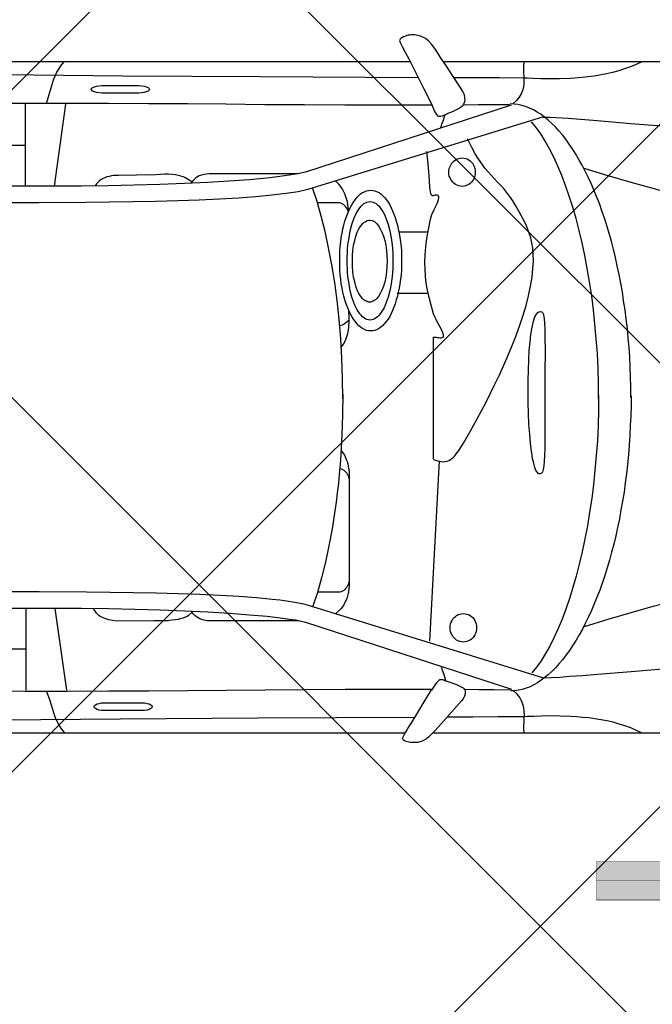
# Model space of a CAD drawing. Header units: millimetres. Extents: x 747415 to 1601423, y -236173 to 551995.
# Tile 292 of 549: x 1054893 to 1056531, y 218118 to 220668. Entities that reach past the tile are written whole.
import ezdxf

# ---------------------------------------------------------------- set-up
doc = ezdxf.new("R2010")
doc.units = ezdxf.units.MM
doc.header["$LTSCALE"] = 100
doc.header["$MEASUREMENT"] = 0
doc.linetypes.add('DASHED2', pattern=[9.525, 6.35, -3.175])
doc.layers.get('0').update_dxf_attribs({"linetype": 'CONTINUOUS', "lineweight": 0})
doc.layers.add('T--A9041_VERHARDING_Parkeren', color=9, linetype='CONTINUOUS')
doc.layers.add('T--L9082_INRICHTING_SPECIFIEK_Auto', color=8, linetype='CONTINUOUS')
doc.layers.add('T--A9042_BEPLANTING', color=90, linetype='CONTINUOUS', lineweight=0)
doc.layers.add('T--L9067_BEHEERVOORZIENING_Belijning', color=7, linetype='DASHED2', lineweight=0)
doc.layers.add('T--A9072_BELIJNING', color=7, linetype='CONTINUOUS', lineweight=0, true_color=0xffffff)

# ---------------------------------------------------------------- blocks, each defined once
blk = doc.blocks.new('auto17')
for p, q in [((703.6, 867.6), (1533.8, 867.6)), ((1604.8, 867.6), (3518.7, 867.6)), ((2512.2, 544.6), (2482.2, 756.8)), ((2587.5, 547), (2587.5, 756.8)), ((2588.4, 650.5), (2814.7, 650.5)), ((1540.9, 629.4), (1516.7, 162.7)), ((1548.1, -271.5), (1626.2, -271.5)), ((1545.7, -430.3), (1621.5, -430.3)), ((2513.2, -549), (2483.6, -761.2)), ((2588.4, -551.4), (2588.4, -761.2)), ((2589.8, -654.3), (2815.6, -654.3)), ((705, -871.5), (1505.7, -871)), ((1591.9, -871), (3520.1, -872))]:
    blk.add_line(p, q)
for points in [[(991.7, 867.6), (1006, 860.7), (1020.8, 854.4), (1036, 849), (1051.3, 844.1), (1067, 839.6), (1082.7, 836.2), (1098.4, 833.3), (1114.1, 830.3), (1129.9, 828.4), (1145.6, 826.9), (1160.8, 825.4), (1175.6, 824.5), (1204.2, 823.5), (1230.4, 823), (1253.2, 823.5), (1272.8, 824.5), (1288, 824.9), (1297.5, 825.4), (1364.2, 825.9), (1429.9, 826.4), (1494.7, 826.4)], [(1499.5, 732.3), (1484.7, 737.2), (1471.9, 741.6), (1458.1, 748.5), (1454.7, 750.4), (1452.3, 752.9), (1450.9, 755.8), (1450, 758.8), (1449.5, 762.2), (1450, 765.6), (1451.9, 772), (1455.2, 778.9), (1459.5, 784.3), (1498.1, 827.9), (1527.1, 860.7), (1544.8, 878.4), (1550, 882.3), (1555.7, 885.7), (1561.4, 888.2), (1567.2, 890.1), (1572.8, 891.6), (1578.1, 892.1), (1585.2, 892.1), (1592.4, 891.6), (1599.5, 890.1), (1602.9, 889.7), (1605.3, 888.7), (1607.6, 887.2), (1609.5, 885.7), (1610.5, 884.3), (1611, 882.8), (1610, 877.4), (1607.1, 870.5), (1602.9, 863.2), (1598.1, 855.3), (1593.8, 848.5), (1590, 842.6), (1572.4, 814.1), (1555.7, 786.7), (1536.7, 755.8)], [(1297.1, 866.6), (1297.5, 856.8), (1297.5, 847.5), (1297.1, 838.2), (1297.1, 828.9), (1296.6, 820), (1297.1, 810.7), (1298, 801.9), (1300.4, 793.1), (1303.7, 784.3), (1308.5, 775.4), (1315.6, 767.1), (1324.7, 758.3)], [(2534.6, 758.3), (2527, 778.4), (2521.2, 797), (2516, 814.1), (2513.2, 823), (2509.8, 831.3), (2505.5, 839.6), (2501.2, 848.5), (2495.5, 857.3), (2488.4, 866.1)], [(1579.1, 826.9), (1986.8, 829.3), (2343.6, 831.8), (2651.3, 834.2)], [(2645.1, -838.2), (2336.4, -835.2), (1979.7, -832.8), (1571.4, -830.3)], [(1246.1, 725), (1855.8, 536.7), (1867.7, 533.8), (1881, 530.8), (1896.3, 528.4), (1912.5, 525.9), (1930.1, 523.5), (1949.2, 521.5), (1990.1, 517.6), (2035.4, 514.2), (2085.4, 511.2), (2137.3, 508.8), (2192.6, 506.8), (2250.2, 505.4), (2309.3, 503.9), (2369.3, 503.4), (2430.3, 502.4), (2552.7, 501.9), (2671.3, 501.9)], [(2287.4, 809.3), (2383.6, 809.3), (2391.2, 808.8), (2397.4, 807.8), (2403.1, 806.3), (2407.4, 804.3), (2409.8, 801.9), (2410.8, 799.4), (2409.8, 796.5), (2407.4, 794.1), (2403.1, 792.1), (2397.4, 790.6), (2391.2, 789.6), (2383.6, 789.6), (2287.4, 789.6), (2280.2, 789.6), (2273.6, 790.6), (2268.3, 792.1), (2264, 794.1), (2261.6, 796.5), (2260.7, 799.4), (2261.6, 801.9), (2264, 804.3), (2268.3, 806.3), (2273.6, 807.8), (2280.2, 808.8), (2287.4, 809.3), (2287.4, 809.3)], [(1020.3, -6.4), (1020.3, 19.6), (1021.2, 45.6), (1022.2, 71.1), (1023.2, 96.6), (1025.1, 121.6), (1027, 146.6), (1029.3, 171.5), (1032.2, 195.6), (1035.1, 219.6), (1038.4, 243.6), (1042.2, 266.7), (1046.5, 289.7), (1050.3, 312.2), (1055.1, 334.8), (1059.8, 356.4), (1065.1, 377.9), (1070.8, 399), (1076.5, 419.6), (1088.4, 459.8), (1101.3, 497.5), (1115.6, 532.8), (1122.7, 549.9), (1130.3, 566.6), (1138, 582.3), (1146.1, 598), (1154.2, 612.7), (1162.3, 626.9), (1170.8, 640.1), (1179.4, 653.4), (1188, 665.2), (1197, 676.9), (1206.1, 687.7), (1215.1, 697.5), (1224.2, 707.3), (1233.7, 715.7), (1243.2, 723.5), (1252.7, 730.8), (1262.3, 737.2), (1272.3, 742.6), (1281.8, 747.5), (1291.8, 751.4), (1301.8, 754.4), (1311.8, 756.8), (1321.8, 757.8), (1331.8, 758.3)], [(1329.4, 754.9), (1862.5, 581.3), (1874.4, 578.4), (1888.7, 575.5), (1904.9, 573), (1922, 570.5), (1941.6, 568.1), (1962.5, 565.7), (2008.2, 561.7), (2059.7, 557.8), (2115.9, 554.4), (2175.9, 551.9), (2239.2, 549.5), (2305.5, 547.5), (2373.6, 546.1), (2443.1, 545.1), (2513.6, 544.6), (2584.1, 544.6), (2653.7, 545.1)], [(1333.7, 756.3), (1375.2, 755.8), (1414.2, 755.3), (1453.3, 754.9)], [(1499, 732.8), (1502.4, 731.8), (1505.2, 730.8), (1507.6, 729.9), (1510, 729.4), (1512.4, 729.4), (1515.2, 729.9), (1517.6, 731.3), (1520.5, 733.8), (1523.8, 737.2), (1527.6, 742.1), (1531.9, 748.5), (1536.7, 756.3)], [(1535.7, 754.9), (1651.5, 754.9), (1760.5, 754.9), (1865.3, 755.8), (1967.8, 756.3), (2068.7, 757.3), (2168.8, 757.8), (2269.3, 758.8), (2372.7, 759.3), (2479.3, 759.7), (2589.4, 759.7), (2706.1, 759.3), (2830.9, 758.3), (2925.7, 756.3), (3030, 752.9), (3139.1, 749), (3248.1, 744.6), (3353.4, 741.1), (3450.1, 739.7)], [(1246.1, 724), (1240.8, 724.5), (1227, 724), (1205.1, 722.5), (1178.9, 720.5), (1146.1, 718.1), (1107, 715.2), (1019.8, 707.8), (917.9, 699.5), (807.4, 690.1), (695, 680.8), (584.9, 672), (483.5, 664.7), (436.3, 661.2), (393.4, 658.3), (355.3, 656.3), (321, 654.8), (293.4, 653.9), (272.5, 653.9), (213.9, 653.9)], [(1511.9, 696.5), (1507.6, 708.3), (1503.8, 718.6), (1500.9, 731.3)], [(1104.2, -7.8), (1104.6, 31.9), (1105.6, 71.1), (1107.5, 110.3), (1110.3, 148.5), (1113.7, 186.3), (1117.5, 223.5), (1122.2, 260.3), (1127.5, 295.6), (1133.2, 330.4), (1139.9, 364.7), (1146.5, 398), (1154.2, 429.9), (1162.3, 460.8), (1170.8, 490.7), (1179.9, 519.1), (1189.4, 546.5), (1198.9, 572.5), (1209.4, 597), (1219.9, 620.5), (1230.8, 642.1), (1241.8, 661.7), (1253.2, 680.3), (1265.1, 697), (1277, 711.7)], [(1420.4, 594.6), (1420.9, 599.5), (1421.4, 604.4), (1423.3, 609.3), (1425.2, 613.2), (1427.6, 617.6), (1430.4, 621), (1433.8, 624), (1437.1, 626.9), (1441.4, 628.9), (1445.7, 630.3), (1450, 631.3), (1454.7, 631.8), (1459.5, 631.3), (1463.8, 630.3), (1468.1, 628.9), (1471.9, 626.9), (1475.2, 624), (1478.6, 621), (1481.4, 617.6), (1483.8, 613.2), (1485.7, 609.3), (1487.6, 604.4), (1488.5, 599.5), (1488.5, 594.6), (1488.5, 589.7), (1487.6, 584.8), (1485.7, 580.4), (1483.8, 575.9), (1481.4, 572), (1478.6, 568.6), (1475.2, 565.7), (1471.9, 562.7), (1468.1, 560.7), (1463.8, 559.3), (1459.5, 558.3), (1454.7, 557.8), (1450, 558.3), (1445.7, 559.3), (1441.4, 560.7), (1437.1, 562.7), (1433.8, 565.7), (1430.4, 568.6), (1427.6, 572), (1425.2, 575.9), (1423.3, 580.4), (1421.4, 584.8), (1420.9, 589.7), (1420.4, 594.6), (1420.4, 594.6)], [(1140.8, 591.1), (1079.4, 572.5), (1019.8, 555.3), (962.7, 539.2), (906.4, 524), (852.1, 509.8), (800.2, 496.6), (748.8, 484.3), (699.7, 472.5), (652.1, 462.2), (605.9, 451.9), (561.6, 442.6), (519.2, 434.3), (436.8, 418.6), (361.5, 404.9), (292.9, 393.6), (228.1, 382.8), (169.5, 373), (117.2, 364.2)], [(1880.7, 576.4), (2093.5, 576.4), (2103, 576.9), (2111.6, 576.9), (2118.8, 576.4), (2125.9, 575.5), (2131.6, 573.5), (2136.8, 571.5), (2141.6, 569.1), (2145.9, 566.1), (2149.7, 563.2), (2153.1, 559.8), (2155.9, 555.8), (2158.7, 551.9)], [(2157.3, 555.4), (2165.9, 562.7), (2169.7, 565.2), (2174.5, 567.1), (2179.7, 569.6), (2185.9, 571), (2193.1, 573), (2200.7, 574.5), (2209.2, 575.5), (2219.3, 576.4), (2230.2, 576.9), (2242.1, 576.9), (2255.4, 576.4), (2353.6, 577.4)], [(2353.6, 577.4), (2363.1, 575.9), (2372.2, 574), (2380.7, 571.5), (2385, 570.1), (2389.3, 568.6), (2393.6, 566.1), (2397.4, 563.7), (2400.7, 560.7), (2404.5, 556.8), (2407.4, 552.9), (2412.5, 545.5)], [(1771.4, 134.9), (1762.4, 148), (1760.1, 153.4), (1757.7, 158.8), (1755.3, 164.2), (1753.9, 170.1), (1752.5, 176), (1751.5, 181.9), (1750.5, 188.2), (1750.5, 194.6), (1750.5, 486.2), (1751, 494.1), (1752, 501.9), (1753.4, 509.3), (1755.8, 516.1), (1758.2, 523), (1761, 529.4), (1764.4, 535.7), (1768.2, 541.2), (1772, 546.1), (1776.3, 550.4), (1785.2, 558.5)], [(1766.7, -10.3), (1767.2, 43.1), (1769.1, 95.1), (1772, 146.1), (1773.9, 171.5), (1775.8, 196.6), (1778.2, 221.1), (1781, 245.1), (1783.9, 269.1), (1787.2, 292.1), (1794.4, 338.2), (1802.5, 382.3), (1811.5, 424.5), (1821.5, 465.2), (1832.5, 503.4), (1844.4, 539.2)], [(1774.6, 181.4), (1764.4, 186.8), (1761.5, 189.2), (1758.6, 191.7), (1756.3, 194.6), (1754.3, 197.5), (1752.9, 201.5), (1751.5, 204.9), (1750.5, 208.8), (1750.5, 212.7), (1750.5, 470.6), (1750.5, 474.5), (1751.5, 478.9), (1752.9, 482.3), (1754.3, 486.2), (1756.3, 489.7), (1759.1, 492.6), (1761.5, 495.5), (1764.4, 498), (1767.7, 500), (1771, 501.4), (1774.8, 502.4), (1778.7, 502.4), (1832.1, 502.4)], [(1243.7, -13.2), (1243.7, 42.7), (1243.2, 91.2), (1243.7, 130.9), (1244.2, 148.5), (1245.1, 163.2), (1246.1, 175), (1247.5, 184.8), (1249.4, 191.7), (1252.3, 194.6), (1255.2, 196.1), (1258, 196.1), (1260.4, 195.1), (1262.8, 192.6), (1265.1, 189.2), (1267.5, 184.8), (1269.4, 179.4), (1271.3, 172.5), (1273.2, 165.2), (1275.1, 156.8), (1276.6, 148), (1278, 138.2), (1280.9, 116.7), (1282.8, 93.1), (1284.7, 67.2), (1285.6, 39.7), (1286.6, 11.8), (1286.6, -17.1), (1286.6, -45.6), (1286.1, -73), (1285.2, -99), (1283.7, -123.5), (1281.8, -146), (1279.4, -166.1), (1276.6, -183.8), (1273.2, -199), (1269, -210.3), (1266.6, -215.2), (1264.2, -218.6), (1261.3, -221.6), (1258.5, -223.5), (1255.6, -224.5), (1252.3, -224), (1250.9, -223.5), (1249.4, -221.6), (1248, -218.6), (1247, -215.7), (1246.1, -211.2), (1245.1, -205.8), (1244.2, -194.1), (1243.2, -178.9), (1243.2, -160.7), (1242.8, -119.6), (1243.2, -69.6), (1243.7, -13.2), (1243.7, -13.2)], [(1531.4, 158.8), (1524.3, 161.8), (1517.6, 163.2), (1511.9, 164.2), (1506.2, 164.7), (1501.4, 164.2), (1496.7, 163.2), (1492.4, 161.8), (1488.1, 159.3), (1484.2, 156.4), (1480.4, 152.9), (1476.6, 149), (1472.8, 144.6), (1466.6, 135.8), (1454.2, 116.2), (1437.1, 86.8), (1417.6, 52), (1395.7, 10.3), (1372.8, -36.3), (1360.9, -60.3), (1349.4, -85.3), (1338.5, -111.3), (1328, -136.7), (1317.5, -162.7), (1308.5, -188.7), (1299.4, -214.7), (1291.8, -240.2), (1285.6, -265.2), (1280.4, -290.1), (1276.6, -313.7), (1274.2, -336.2), (1273.2, -355.3), (1273.7, -372.5), (1274.7, -388.2), (1277, -402.4), (1279.9, -415.6), (1283.7, -427.4), (1288, -439.2), (1292.8, -450.4), (1298.5, -461.7), (1304.7, -473), (1310.9, -484.3), (1318, -496.5), (1326.6, -510.7), (1334.7, -523.5), (1342.8, -533.8), (1350.9, -543.6), (1359, -552.4), (1367.1, -560.7), (1374.7, -569), (1382.8, -577.4), (1390.4, -586.2), (1398.5, -595.5), (1406.1, -606.3), (1414.2, -618.6), (1423.8, -633.3), (1432.8, -649), (1443.8, -671.5)], [(1531.4, 157.8), (1531.4, -157.8), (1528.6, -158.3), (1525.2, -157.8), (1521.9, -157.3), (1518.1, -156.8), (1514.7, -156.4), (1511.9, -156.4), (1509, -156.8), (1507.1, -158.3), (1506.2, -160.7), (1506.2, -164.2), (1507.6, -169.1), (1510.5, -176), (1514.7, -184.3), (1518.5, -191.6), (1521.9, -197.5), (1525.2, -203.9), (1528.6, -210.3), (1531.4, -218.6), (1537.6, -240.7), (1542.8, -260.8), (1547.1, -279.4), (1550.5, -298), (1552.8, -315.7), (1553.8, -333.8), (1554.3, -351.9), (1553.3, -371), (1551.4, -391.6), (1549, -413.2), (1545.2, -437.2), (1540, -463.7), (1536.2, -475.4), (1530, -488.7), (1523.3, -502.4), (1521, -508.8), (1519, -514.6), (1518.1, -519.1), (1518.1, -521), (1518.5, -523), (1519, -523.9), (1520, -525), (1521.9, -525.9), (1523.8, -525.9), (1526.7, -525.9), (1528.6, -525.4), (1530.9, -525), (1532.9, -524.4), (1534.3, -524.4), (1535.7, -525), (1536.7, -525.4), (1538.1, -527.4), (1539, -530.3), (1539.5, -534.3), (1540.5, -539.7), (1540.9, -547), (1543.3, -576.4), (1545.7, -605.8), (1549.5, -638.7)], [(1104.2, 2.5), (1104.6, -37.2), (1105.6, -76.5), (1107.5, -115.7), (1110.3, -153.9), (1113.7, -191.6), (1117.5, -228.4), (1122.2, -265.2), (1127.5, -300.9), (1133.7, -335.8), (1139.9, -369.6), (1147, -402.4), (1154.7, -434.3), (1162.7, -465.2), (1171.3, -495.1), (1180.3, -523.5), (1189.9, -550.9), (1199.9, -576.9), (1209.9, -600.9), (1220.4, -624.5), (1231.3, -646), (1242.8, -665.6), (1254.2, -684.3), (1266.1, -700.9), (1278, -715.6)], [(1766.7, 2), (1767.2, -51), (1769.1, -103.4), (1772, -154.4), (1776.3, -204.4), (1781.5, -252.9), (1787.7, -299.9), (1794.8, -345.6), (1803.4, -389.7), (1812.5, -431.3), (1822.5, -471.5), (1833.4, -509.8), (1844.9, -544.4)], [(1020.8, -2.9), (1020.8, -28.9), (1021.7, -54.9), (1022.7, -80.4), (1023.7, -105.9), (1025.5, -130.8), (1027.5, -155.4), (1029.8, -180.4), (1032.7, -204.4), (1035.6, -228.4), (1039.4, -251.9), (1042.7, -275), (1047, -298), (1051.3, -320.6), (1056, -342.6), (1060.8, -364.2), (1066.1, -385.7), (1071.3, -406.3), (1077, -426.9), (1083.2, -447), (1089.4, -466.6), (1095.6, -485.3), (1102.2, -503.9), (1109.4, -522), (1116.5, -539.2), (1123.7, -556.3), (1131.3, -572.5), (1138.9, -588.2), (1147, -603.9), (1155.1, -618.1), (1163.2, -632.3), (1171.8, -645.5), (1180.3, -658.3), (1189.4, -670.5), (1198, -681.8), (1207, -692.6), (1216.1, -702.4), (1225.6, -711.7), (1235.1, -720), (1244.7, -727.9), (1254.2, -735.2), (1263.7, -741.1), (1273.2, -746.5), (1283.2, -751.4), (1293.3, -755.3), (1303.2, -758.3), (1313.3, -760.7), (1323.3, -761.7), (1333.3, -762.2)], [(1770.7, -131), (1765.3, -139.7), (1761.5, -145.6), (1758.6, -151.9), (1756.3, -159.3), (1753.9, -167.6), (1752, -176), (1751, -185.8), (1750.5, -196), (1750.5, -207.3), (1751.3, -228.1)], [(1614.3, -356.3), (1614.3, -343.6), (1614.8, -331.3), (1615.7, -319.6), (1617.2, -307.8), (1618.6, -296.5), (1620.5, -285.3), (1622.9, -274.5), (1625.3, -264.2), (1628.1, -254.4), (1631, -244.6), (1634.3, -235.8), (1637.6, -227.4), (1641.4, -219.1), (1645.3, -211.7), (1649.5, -204.9), (1653.8, -199), (1658.6, -193.1), (1663.4, -188.2), (1668.1, -183.8), (1672.9, -180.4), (1678.1, -177.9), (1683.4, -175.5), (1688.6, -174.5), (1694.3, -174), (1700, -174.5), (1705.3, -175.5), (1710.5, -177.9), (1715.8, -180.4), (1720.5, -183.8), (1725.8, -188.2), (1730.5, -193.1), (1734.8, -199), (1739.1, -204.9), (1743.4, -211.7), (1747.7, -219.1), (1751, -227.4), (1754.8, -235.8), (1758.2, -244.6), (1761, -254.4), (1763.9, -264.2), (1766.2, -274.5), (1768.6, -285.3), (1770.6, -296.5), (1772, -307.8), (1773.4, -319.6), (1774.4, -331.3), (1774.8, -343.6), (1774.8, -356.3), (1774.8, -368.6), (1774.4, -380.9), (1773.4, -393.1), (1772, -404.9), (1770.6, -416.1), (1768.6, -427.4), (1766.2, -438.2), (1763.9, -448.5), (1761, -458.3), (1758.2, -467.6), (1754.8, -476.9), (1751, -485.3), (1747.7, -493.1), (1743.4, -500.4), (1739.1, -507.3), (1734.8, -513.7), (1730.5, -519.6), (1725.8, -524.4), (1720.5, -528.9), (1715.8, -532.3), (1710.5, -534.8), (1705.3, -537.2), (1700, -538.2), (1694.3, -538.7), (1688.6, -538.2), (1683.4, -537.2), (1678.1, -534.8), (1672.9, -532.3), (1668.1, -528.9), (1663.4, -524.4), (1658.6, -519.6), (1653.8, -513.7), (1649.5, -507.3), (1645.3, -500.4), (1641.4, -493.1), (1637.6, -485.3), (1634.3, -476.9), (1631, -467.6), (1628.1, -458.3), (1625.3, -448.5), (1622.9, -438.2), (1620.5, -427.4), (1618.6, -416.1), (1617.2, -404.9), (1615.7, -393.1), (1614.8, -380.9), (1614.3, -368.6), (1614.3, -356.3), (1614.3, -356.3)], [(1636.7, -355.8), (1637.2, -334.8), (1638.6, -314.7), (1641.4, -296), (1644.8, -278.4), (1649.1, -261.7), (1654.3, -247.5), (1656.7, -240.7), (1660, -234.3), (1662.9, -228.4), (1666.2, -223.5), (1669.5, -218.6), (1672.9, -214.7), (1676.7, -210.8), (1680.5, -207.8), (1684.3, -205.4), (1688.1, -203.9), (1691.9, -202.9), (1696.2, -202.4), (1700.5, -202.9), (1704.3, -203.9), (1708.1, -205.4), (1711.9, -207.8), (1715.8, -210.8), (1719.1, -214.7), (1722.9, -218.6), (1726.2, -223.5), (1729.6, -228.4), (1732.5, -234.3), (1735.3, -240.7), (1738.1, -247.5), (1743.4, -261.7), (1747.2, -278.4), (1750.5, -296), (1752, -305.3), (1753.4, -315.2), (1754.3, -325), (1754.8, -334.8), (1755.3, -345.6), (1755.3, -355.8), (1755.3, -366.1), (1754.8, -376.9), (1754.3, -386.7), (1753.4, -396.5), (1752, -406.3), (1750.5, -415.6), (1747.2, -433.3), (1743.4, -450), (1738.1, -464.2), (1735.3, -471), (1732.5, -477.4), (1729.6, -483.3), (1726.2, -488.2), (1722.9, -493.1), (1719.1, -497), (1715.8, -500.9), (1711.9, -503.9), (1708.1, -506.3), (1704.3, -507.8), (1700.5, -508.8), (1696.2, -509.2), (1691.9, -508.8), (1688.1, -507.8), (1684.3, -506.3), (1680.5, -503.9), (1676.7, -500.9), (1672.9, -497), (1669.5, -493.1), (1666.2, -488.2), (1662.9, -483.3), (1660, -477.4), (1656.7, -471), (1654.3, -464.2), (1649.1, -450), (1644.8, -433.3), (1641.4, -415.6), (1638.6, -397), (1637.2, -376.9), (1636.7, -355.8), (1636.7, -355.8)], [(1774.8, -187.9), (1768.6, -189.7), (1765.8, -191.1), (1762.9, -192.6), (1750.5, -203.2)], [(1652, -354.9), (1652.4, -340.7), (1653.3, -326.9), (1655.3, -313.7), (1658.1, -301.4), (1661, -290.1), (1665.3, -279.9), (1669.5, -271), (1674.3, -263.2), (1679.6, -257.3), (1682.4, -254.9), (1685.3, -252.9), (1688.1, -250.9), (1691, -250), (1693.9, -249), (1697.2, -249), (1700, -249), (1703.4, -250), (1706.2, -250.9), (1709.1, -252.9), (1711.9, -254.9), (1714.8, -257.3), (1720.1, -263.2), (1724.8, -271), (1729.1, -279.9), (1732.9, -290.1), (1735.8, -301.4), (1738.6, -313.7), (1740.5, -326.9), (1741.5, -340.7), (1742, -354.9), (1741.5, -369.1), (1740.5, -382.8), (1738.6, -396), (1735.8, -408.3), (1732.9, -419.6), (1729.1, -429.9), (1724.8, -438.7), (1720.1, -446.5), (1714.8, -452.4), (1711.9, -454.8), (1709.1, -456.8), (1706.2, -458.8), (1703.4, -459.8), (1700, -460.7), (1697.2, -460.7), (1691, -459.8), (1684.8, -457.3), (1679.6, -452.4), (1674.3, -446.5), (1669.5, -438.7), (1665.3, -429.9), (1661, -419.6), (1658.1, -408.3), (1655.3, -396), (1653.3, -382.8), (1652.4, -369.1), (1652, -354.9), (1652, -354.9)], [(1142.3, -595.5), (1080.8, -576.9), (1021.2, -559.7), (964.1, -543.6), (907.9, -527.9), (853.6, -513.7), (801.2, -500.9), (700.2, -476.4), (606.8, -455.8), (520.1, -438.2), (438.2, -422.5), (362.9, -408.8), (293.9, -397.5), (229.1, -386.7), (171, -376.9), (118.1, -368.1)], [(1751.4, -484.4), (1753.4, -500.9), (1754.8, -508.8), (1756.7, -516.6), (1759.6, -524.4), (1762.4, -531.3), (1765.8, -538.2), (1769.1, -544.1), (1772.9, -549.5), (1777.2, -554.4), (1785.4, -562.8)], [(1752.1, -482.8), (1753.3, -485.8), (1754.8, -489.7), (1756.7, -493.2), (1759.5, -496.1), (1761.9, -499), (1764.8, -501.5), (1768.1, -503.4), (1771.4, -504.9), (1775.3, -505.9), (1779.1, -505.9), (1832.3, -505.9)], [(1247, -728.9), (1857.2, -540.6), (1882, -534.8), (1913.4, -529.8), (1950.6, -525.4), (1991.6, -521.5), (2036.8, -518.1), (2086.4, -515.6), (2138.7, -513.2), (2194, -511.2), (2251.6, -509.2), (2310.2, -508.3), (2370.7, -507.3), (2431.7, -506.8), (2554.1, -505.8), (2672.8, -505.8)], [(1330.9, -759.3), (1863.4, -585.7), (1875.3, -582.8), (1889.6, -579.8), (1905.8, -577.4), (1923.4, -574.9), (1942.5, -572.5), (1963.5, -570), (2009.2, -565.6), (2060.6, -561.7), (2117.3, -558.8), (2176.9, -555.8), (2240.2, -553.4), (2306.9, -551.9), (2374.5, -550.4), (2444.1, -549.5), (2514.6, -549), (2585.1, -549), (2655.1, -549)], [(1423.8, -585.2), (1424.2, -580.3), (1424.7, -575.4), (1426.6, -571), (1428.5, -566.6), (1430.9, -562.7), (1433.8, -559.3), (1437.1, -556.3), (1440.4, -553.4), (1444.3, -551.4), (1448.5, -549.9), (1452.8, -549), (1457.6, -548.4), (1462.3, -549), (1466.6, -549.9), (1470.9, -551.4), (1475.2, -553.4), (1478.6, -556.3), (1481.9, -559.3), (1484.7, -562.7), (1487.1, -566.6), (1489, -571), (1490.9, -575.4), (1491.9, -580.3), (1491.9, -585.2), (1491.9, -590.1), (1490.9, -595), (1489, -600), (1487.1, -603.9), (1484.7, -608.3), (1481.9, -611.7), (1478.6, -614.6), (1475.2, -617.6), (1470.9, -619.5), (1466.6, -621), (1462.3, -622), (1457.6, -622.5), (1452.8, -622), (1448.5, -621), (1444.3, -619.5), (1440.4, -617.6), (1437.1, -614.6), (1433.8, -611.7), (1430.9, -608.3), (1428.5, -603.9), (1426.6, -600), (1424.7, -595), (1424.2, -590.1), (1423.8, -585.2), (1423.8, -585.2)], [(1883, -580.8), (2094.5, -580.8), (2104, -581.3), (2112.5, -581.3), (2119.7, -580.3), (2126.8, -579.4), (2132.6, -577.9), (2138.3, -575.9), (2143, -573.5), (2147.3, -570.5), (2150.6, -567.6), (2154.5, -564.2), (2159.9, -556.7)], [(2157.3, -560.2), (2171.1, -569), (2175.4, -571.5), (2180.2, -573.5), (2185.9, -575.4), (2192.6, -576.9), (2200.2, -578.4), (2208.3, -579.4), (2217.8, -579.8), (2227.3, -579.8), (2238.8, -579.4), (2250.7, -578.4), (2351, -576.4)], [(2347.9, -576.4), (2354.1, -576.4), (2360.3, -576.4), (2366, -575.9), (2371.7, -574.4), (2377.4, -573), (2382.6, -571), (2387.4, -569), (2392.2, -566.1), (2396.5, -562.7), (2400.7, -558.8), (2404.5, -554.8), (2408.3, -550)], [(1247.5, -727.9), (1230.8, -727.9), (1182.7, -724.9), (1108.4, -719.1), (1021.2, -711.7), (919.3, -703.4), (808.8, -694), (695.9, -684.7), (586.3, -675.9), (484.9, -668.5), (392.5, -662.2), (320.1, -658.3), (273.4, -657.8), (214.8, -657.8)], [(1512.9, -700.9), (1509, -712.2), (1505.2, -722), (1502.4, -733.3)], [(1501.9, -734.2), (1493.8, -738.2), (1487.1, -741.1), (1480.4, -743.5), (1473.8, -746.5), (1467.1, -750.4), (1459.5, -755.3), (1456.2, -758.3), (1453.8, -761.2), (1451.9, -765.1), (1450.9, -768.6), (1450, -772.5), (1450.5, -776.9), (1451.9, -785.7), (1455.7, -794.5), (1460.9, -802.8), (1480.9, -833.2), (1498.1, -859.7), (1513.3, -882.8), (1526.2, -902.4), (1537.1, -917.1), (1545.2, -925.4), (1552.8, -931.3), (1559.5, -935.2), (1565.7, -937.6), (1571.4, -939.6), (1576.7, -940.6), (1580.5, -941.1), (1585.2, -941.1), (1589.5, -941.1), (1593.3, -940.6), (1597.2, -940.1), (1600.5, -939.1), (1603.8, -938.1), (1609.1, -936.2), (1613.4, -933.7), (1616.2, -931.8), (1618.1, -930.3), (1619.1, -928.3), (1619.6, -926.4), (1619.1, -923.9), (1618.1, -921), (1616.7, -917.6), (1612.4, -909.2), (1605.3, -896.5), (1595.7, -878.9), (1576.7, -841.1), (1557.1, -801.4), (1535.7, -758.8)], [(1501.4, -734.2), (1506.2, -732.3), (1509.5, -730.8), (1512.9, -729.8), (1515.7, -729.4), (1518.1, -729.8), (1520, -730.8), (1524.3, -735.2), (1529, -744.1), (1535.7, -758.8)], [(1298, -870.5), (1298.5, -861.2), (1298.5, -851.4), (1298.5, -842.1), (1298, -833.2), (1297.5, -823.9), (1298, -815.1), (1298.9, -805.8), (1301.4, -797), (1305.2, -788.1), (1309.9, -779.3), (1316.6, -771), (1326.1, -762.2)], [(1335.2, -760.2), (1376.6, -760.2), (1415.2, -759.7), (1454.2, -759.3)], [(1536.7, -759.3), (1652, -759.3), (1761, -759.3), (1865.8, -759.7), (1968.2, -760.2), (2069.2, -761.2), (2169.2, -762.2), (2270.2, -762.7), (2373.6, -763.2), (2480.3, -763.6), (2590.8, -763.6), (2707.5, -763.2), (2831.8, -762.2), (2926.6, -760.7), (3030.9, -757.3), (3140, -753.4), (3249.6, -748.9), (3354.4, -745.5), (3451.1, -744.1)], [(2534.1, -763.6), (2522.7, -800.9), (2517.5, -818.5), (2514.6, -826.9), (2511.3, -835.2), (2507, -844), (2502.2, -852.4), (2496.5, -861.2), (2489.3, -870)], [(2294.5, -790.1), (2390.8, -790.1), (2397.9, -790.6), (2404.5, -791.6), (2409.8, -793.1), (2414.6, -795), (2416.9, -797.5), (2417.9, -799.9), (2417.9, -801.4), (2416.9, -802.4), (2415.5, -803.8), (2414.1, -804.8), (2412.2, -805.8), (2409.8, -806.8), (2404.5, -808.3), (2397.9, -809.2), (2390.8, -809.7), (2294.5, -809.7), (2287.4, -809.2), (2280.7, -808.3), (2275.5, -806.8), (2270.7, -804.8), (2268.3, -802.4), (2267.4, -799.9), (2268.3, -797.5), (2270.7, -795), (2275.5, -793.1), (2280.7, -791.6), (2287.4, -790.6), (2294.5, -790.1), (2294.5, -790.1)], [(992.7, -871.5), (1007, -864.6), (1021.7, -858.3), (1037, -852.9), (1052.2, -847.9), (1067.9, -843.6), (1083.6, -840.1), (1115.6, -834.2), (1147, -830.3), (1177, -828.3), (1205.6, -827.4), (1231.8, -826.9), (1254.2, -827.4), (1274.2, -828.3), (1289, -828.8), (1298.5, -829.3), (1361.4, -829.8), (1418.5, -829.8), (1479, -829.8)]]:
    blk.add_lwpolyline(points)
blk = doc.blocks.new('9041_parkeerplaats_2500x5000_hoeklijn')
at = {"layer": 'T--A9072_BELIJNING', "linetype": 'Continuous'}
h = blk.add_hatch(color=256, dxfattribs=at)
h.paths.add_polyline_path([(-1200, -1390), (-1250, -1390), (-1250, -2500), (-625, -2500), (-625, -2390), (-1200, -2390)])
h.paths.add_polyline_path([(1250, -1390), (1200, -1390), (1200, -2390), (625, -2390), (625, -2500), (1250, -2500)])
at = {"layer": 'T--L9067_BEHEERVOORZIENING_Belijning', "const_width": 1}
for points in [[(-1200, -1390), (-1250, -1390), (-1250, -2500), (-625, -2500), (-625, -2390), (-1200, -2390)], [(1250, -1390), (1200, -1390), (1200, -2390), (625, -2390), (625, -2500), (1250, -2500)]]:
    blk.add_lwpolyline(points, close=True, dxfattribs=at)
blk = doc.blocks.new('*U279')
at = {"layer": 'T--L9067_BEHEERVOORZIENING_Belijning'}
blk.add_blockref('9041_parkeerplaats_2500x5000_hoeklijn', (0, 1945, -0.5), dxfattribs=at)
blk = doc.blocks.new('*U280')
at = {"layer": 'T--L9067_BEHEERVOORZIENING_Belijning', "color": 0, "linetype": 'ByBlock', "lineweight": -2, "transparency": 16777216}
for p in [(22500, 0), (25000, 0)]:
    blk.add_blockref('*U279', p, dxfattribs=at)

msp = doc.modelspace()

# ---------------------------------------------------------------- hatches: boundary and pattern name
at = {"layer": 'T--A9041_VERHARDING_Parkeren', "linetype": 'Continuous'}
h = msp.add_hatch(dxfattribs=at)
h.set_pattern_fill('ANSI37', color=256, scale=10000, style=0)
h.paths.add_polyline_path([(1057496.52, 224068.296), (1055234.788, 223217.607), (1054686.218, 223007.938), (1054418.169, 222903.771), (1053641.523, 222595.859), (1053224.337, 222428.47), (1052384.724, 222084.711), (1049169.544, 220710.423), (1047508.673, 219958.262), (1047508.673, 193325.106), (1057496.52, 193325.106)])
at = {"layer": 'T--A9042_BEPLANTING'}
h = msp.add_hatch(dxfattribs=at)
h.set_pattern_fill('GRASS', color=256, scale=1500, style=0)
edge = h.paths.add_edge_path()
edge.add_line((1194589.183, 247525.193), (1194593.64, 247264.881))
edge.add_line((1194593.64, 247264.881), (1189597.042, 247120.843))
edge.add_line((1189597.042, 247120.843), (1179615.176, 246734.424))
edge.add_line((1179615.176, 246734.424), (1169673.169, 246260.926))
edge.add_line((1169673.169, 246260.926), (1159743.156, 245284.429))
edge.add_line((1159743.156, 245284.429), (1149794.302, 244232.037))
edge.add_line((1149794.302, 244232.037), (1139904.319, 243419.621))
edge.add_line((1139904.319, 243419.621), (1138613.747, 243325.021))
edge.add_line((1138613.747, 243325.021), (1135690.007, 243117.197))
edge.add_line((1135690.007, 243117.197), (1132771.926, 242932.503))
edge.add_line((1132771.926, 242932.503), (1129859.398, 242758.599))
edge.add_line((1129859.398, 242758.599), (1126616.556, 242566.575))
edge.add_line((1126616.556, 242566.575), (1123385.964, 242364.695))
edge.add_line((1123385.964, 242364.695), (1120184.728, 242139.833))
edge.add_line((1120184.728, 242139.833), (1117014.113, 241880.011))
edge.add_line((1117014.113, 241880.011), (1113876.289, 241570.228))
edge.add_line((1113876.289, 241570.228), (1110773.76, 241198.319))
edge.add_line((1110773.76, 241198.319), (1107692.214, 240764.72))
edge.add_line((1107692.214, 240764.72), (1104624.361, 240306.925))
edge.add_line((1104624.361, 240306.925), (1101572.465, 239835.828))
edge.add_line((1101572.465, 239835.828), (1100403.086, 239650.924))
edge.add_line((1100403.086, 239650.924), (1097780.987, 239217.99))
edge.add_line((1097780.987, 239217.99), (1095157.329, 238732.83))
edge.add_line((1095157.329, 238732.83), (1092526.922, 238274.052))
edge.add_line((1092526.922, 238274.052), (1089457.602, 237766.051))
edge.add_line((1089457.602, 237766.051), (1086388.73, 237224.846))
edge.add_line((1086388.73, 237224.846), (1083401.545, 236651.668))
edge.add_line((1083401.545, 236651.668), (1080469.385, 236024.459))
edge.add_line((1080469.385, 236024.459), (1077519.444, 235269.823))
edge.add_line((1077519.444, 235269.823), (1074567.867, 234454.498))
edge.add_line((1074567.867, 234454.498), (1071611.505, 233602.32))
edge.add_line((1071611.505, 233602.32), (1068661.406, 232725.291))
edge.add_line((1068661.406, 232725.291), (1065719.424, 231822.381))
edge.add_line((1065719.424, 231822.381), (1062684.54, 230856.109))
edge.add_line((1062684.54, 230856.109), (1059866.196, 229920.836))
edge.add_line((1059866.196, 229920.836), (1056845.381, 228880.035))
edge.add_line((1056845.381, 228880.035), (1054034.15, 227860.451))
edge.add_line((1054034.15, 227860.451), (1051908.682, 227043.859))
edge.add_line((1051908.682, 227043.859), (1051192.354, 226766.278))
edge.add_line((1051192.354, 226766.278), (1050671.69, 226564.519))
edge.add_line((1050671.69, 226564.519), (1049927.631, 226262.62))
edge.add_line((1049927.631, 226262.62), (1049070.32, 225903.54))
edge.add_line((1049070.32, 225903.54), (1048360.834, 225606.376))
edge.add_line((1048360.834, 225606.376), (1045574.185, 224396.868))
edge.add_line((1045574.185, 224396.868), (1042746.023, 223102.062))
edge.add_line((1042746.023, 223102.062), (1039916.204, 221736.561))
edge.add_line((1039916.204, 221736.561), (1037264.038, 220364.549))
edge.add_line((1037264.038, 220364.549), (1036639.036, 220037.907))
edge.add_line((1036639.036, 220037.907), (1035761.731, 219567.084))
edge.add_line((1035761.731, 219567.084), (1034455.173, 218860.02))
edge.add_line((1034455.173, 218860.02), (1031834.519, 217415.207))
edge.add_line((1031834.519, 217415.207), (1029063.532, 215837.52))
edge.add_line((1029063.532, 215837.52), (1026493.513, 214322.916))
edge.add_line((1026493.513, 214322.916), (1023661.374, 212596.81))
edge.add_line((1023661.374, 212596.81), (1021148.701, 211011.913))
edge.add_line((1021148.701, 211011.913), (1018664.489, 209394.723))
edge.add_line((1018664.489, 209394.723), (1016111.63, 207674.051))
edge.add_line((1016111.63, 207674.051), (1013541.964, 205866.676))
edge.add_line((1013541.964, 205866.676), (1011054.819, 204060.939))
edge.add_line((1011054.819, 204060.939), (1008551.61, 202180.933))
edge.add_line((1008551.61, 202180.933), (1006071.977, 200261.271))
edge.add_line((1006071.977, 200261.271), (1003623.026, 198305.877))
edge.add_line((1003623.026, 198305.877), (1001255.469, 196356.541))
edge.add_line((1001255.469, 196356.541), (998895.97, 194358.237))
edge.add_line((998895.97, 194358.237), (996592.894, 192340.973))
edge.add_line((996592.894, 192340.973), (994271.188, 190253.094))
edge.add_line((994271.188, 190253.094), (992089.799, 188232.713))
edge.add_line((992089.799, 188232.713), (989855.126, 186096.735))
edge.add_line((989855.126, 186096.735), (987565.682, 183840.779))
edge.add_line((987565.682, 183840.779), (985556.73, 181812.43))
edge.add_line((985556.73, 181812.43), (983340.235, 179499.914))
edge.add_line((983340.235, 179499.914), (981234.422, 177237.565))
edge.add_line((981234.422, 177237.565), (979162.94, 174943.215))
edge.add_line((979162.94, 174943.215), (977214.691, 172724.59))
edge.add_line((977214.691, 172724.59), (975036.892, 170165.071))
edge.add_line((975036.892, 170165.071), (973160.412, 167901.106))
edge.add_line((973160.412, 167901.106), (971300.145, 165540.186))
edge.add_line((971300.145, 165540.186), (970653.489, 164750.347))
edge.add_line((970653.489, 164750.347), (969323.906, 163031.694))
edge.add_line((969323.906, 163031.694), (967532.389, 160664.585))
edge.add_line((967532.389, 160664.585), (965620.33, 158124.446))
edge.add_line((965620.33, 158124.446), (963729.485, 155559.861))
edge.add_line((963729.485, 155559.861), (962160.024, 153368.205))
edge.add_line((962160.024, 153368.205), (960583.853, 151476.839))
edge.add_line((960583.853, 151476.839), (957868.106, 147829.141))
edge.add_line((957868.106, 147829.141), (955546.579, 144354.957))
edge.add_line((955546.579, 144354.957), (952781.766, 139999.101))
edge.add_line((952781.766, 139999.101), (950228.309, 135925.671))
edge.add_line((950228.309, 135925.671), (947689.507, 131669.07))
edge.add_line((947689.507, 131669.07), (945836.511, 128467.426))
edge.add_line((945836.511, 128467.426), (939785.242, 117718.876))
edge.add_line((939785.242, 117718.876), (930712.869, 102774.401))
edge.add_line((930712.869, 102774.401), (922173.53, 90199.799))
edge.add_arc((831492.457, 157259.067), 112782.989, 306.60619454, 323.5168236, ccw=False)
edge.add_line((898746.269, 66722.183), (906881.323, 58450.839))
edge.add_arc((1039056.702, -43733.649), 167068.849, 138.06483794, 142.29247104, ccw=False)
edge.add_line((914773.924, 67916.66), (924725.806, 83316.857))
edge.add_line((924725.806, 83316.857), (935036.865, 100427.915))
edge.add_line((935036.865, 100427.915), (938271.243, 105214.41))
edge.add_line((938271.243, 105214.41), (944567.151, 115601.153))
edge.add_line((944567.151, 115601.153), (949536.685, 124088.131))
edge.add_line((949536.685, 124088.131), (954824.472, 132626.587))
edge.add_line((954824.472, 132626.587), (959827.89, 140132.671))
edge.add_line((959827.89, 140132.671), (963059.812, 145135.12))
edge.add_line((963059.812, 145135.12), (965500.197, 148828.356))
edge.add_line((965500.197, 148828.356), (966613.361, 150562.786))
edge.add_line((966613.361, 150562.786), (968025.373, 152669.584))
edge.add_line((968025.373, 152669.584), (969925.147, 155201.552))
edge.add_line((969925.147, 155201.552), (971712.101, 157704.465))
edge.add_line((971712.101, 157704.465), (973307.285, 159791.446))
edge.add_line((973307.285, 159791.446), (974380.773, 161326.936))
edge.add_line((974380.773, 161326.936), (975513.5, 162711.848))
edge.add_line((975513.5, 162711.848), (977022.752, 164676.523))
edge.add_line((977022.752, 164676.523), (979125.989, 167160.936))
edge.add_line((979125.989, 167160.936), (980701.644, 168861.659))
edge.add_line((980701.644, 168861.659), (983077.997, 171627.505))
edge.add_line((983077.997, 171627.505), (985074.319, 173856.029))
edge.add_line((985074.319, 173856.029), (986909.132, 175828.505))
edge.add_line((986909.132, 175828.505), (989063.699, 178159.256))
edge.add_line((989063.699, 178159.256), (991154.428, 180245.145))
edge.add_line((991154.428, 180245.145), (993121.205, 182057.606))
edge.add_line((993121.205, 182057.606), (995324.494, 184142.051))
edge.add_line((995324.494, 184142.051), (997280.219, 186006.612))
edge.add_line((997280.219, 186006.612), (999623.744, 188200.448))
edge.add_line((999623.744, 188200.448), (1002349.065, 190608.065))
edge.add_line((1002349.065, 190608.065), (1004754.956, 192653.066))
edge.add_line((1004754.956, 192653.066), (1007294.928, 194741.918))
edge.add_line((1007294.928, 194741.918), (1008978.786, 196161.928))
edge.add_line((1008978.786, 196161.928), (1011076.047, 197755.95))
edge.add_line((1011076.047, 197755.95), (1013065.241, 199247.814))
edge.add_line((1013065.241, 199247.814), (1015821.037, 201346.882))
edge.add_line((1015821.037, 201346.882), (1017686.716, 202722.52))
edge.add_line((1017686.716, 202722.52), (1020957.031, 204817.97))
edge.add_line((1020957.031, 204817.97), (1023228.197, 206313.401))
edge.add_line((1023228.197, 206313.401), (1026470.58, 208376.744))
edge.add_line((1026470.58, 208376.744), (1028603.548, 209658.432))
edge.add_line((1028603.548, 209658.432), (1030968.801, 211111.637))
edge.add_line((1030968.801, 211111.637), (1032974.557, 212278.47))
edge.add_line((1032974.557, 212278.47), (1034989.373, 213415.47))
edge.add_line((1034989.373, 213415.47), (1036654.679, 214452.728))
edge.add_line((1036654.679, 214452.728), (1038246.03, 215241.653))
edge.add_line((1038246.03, 215241.653), (1039948.347, 216202.761))
edge.add_line((1039948.347, 216202.761), (1041825.775, 217172.039))
edge.add_line((1041825.775, 217172.039), (1043014.131, 217759.859))
edge.add_line((1043014.131, 217759.859), (1045164.207, 218821.145))
edge.add_line((1045164.207, 218821.145), (1047341.541, 219812.404))
edge.add_line((1047341.541, 219812.404), (1050071.07, 221013.985))
edge.add_line((1050071.07, 221013.985), (1051244.22, 221490.97))
edge.add_line((1051244.22, 221490.97), (1052347.556, 221956.97))
edge.add_line((1052347.556, 221956.97), (1053649.506, 222430.47))
edge.add_line((1053649.506, 222430.47), (1054533.126, 222784.97))
edge.add_line((1054533.126, 222784.97), (1056086.056, 223306.47))
edge.add_line((1056086.056, 223306.47), (1057869.317, 223968.97))
edge.add_line((1057869.317, 223968.97), (1060574.556, 224929.97))
edge.add_line((1060574.556, 224929.97), (1063483.693, 225922.97))
edge.add_line((1063483.693, 225922.97), (1065608.903, 226631.593))
edge.add_line((1065608.903, 226631.593), (1069173.064, 227676.47))
edge.add_line((1069173.064, 227676.47), (1072281.977, 228625.637))
edge.add_line((1072281.977, 228625.637), (1075375.394, 229611.47))
edge.add_line((1075375.394, 229611.47), (1077123.927, 230119.62))
edge.add_line((1077123.927, 230119.62), (1080375.394, 230986.97))
edge.add_line((1080375.394, 230986.97), (1082892.594, 231747.063))
edge.add_line((1082892.594, 231747.063), (1087287.423, 232727.295))
edge.add_line((1087287.423, 232727.295), (1089726.851, 233304.236))
edge.add_line((1089726.851, 233304.236), (1092683.446, 233905.227))
edge.add_line((1092683.446, 233905.227), (1095564.394, 234529.046))
edge.add_line((1095564.394, 234529.046), (1098820.303, 235134.124))
edge.add_line((1098820.303, 235134.124), (1101429.17, 235680.801))
edge.add_line((1101429.17, 235680.801), (1102775.394, 235932.97))
edge.add_line((1102775.394, 235932.97), (1105482.445, 236248.973))
edge.add_line((1105482.445, 236248.973), (1107758.807, 236612.397))
edge.add_line((1107758.807, 236612.397), (1110496.735, 236978.709))
edge.add_line((1110496.735, 236978.709), (1115376.091, 237663.748))
edge.add_line((1115376.091, 237663.748), (1120160.891, 238162.648))
edge.add_line((1120160.891, 238162.648), (1122883.614, 238303.454))
edge.add_line((1122883.614, 238303.454), (1125390.669, 238461.915))
edge.add_line((1125390.669, 238461.915), (1128123.405, 238391.97))
edge.add_line((1128123.405, 238391.97), (1132768.171, 238736.47))
edge.add_line((1132768.171, 238736.47), (1135790.587, 239107.966))
edge.add_line((1135790.587, 239107.966), (1138342.94, 239481.456))
edge.add_line((1138342.94, 239481.456), (1142060.43, 239524.47))
edge.add_line((1142060.43, 239524.47), (1147419.918, 239838.053))
edge.add_line((1147419.918, 239838.053), (1152508.673, 240937.759))
edge.add_line((1152508.673, 240937.759), (1161790.445, 241405.25))
edge.add_line((1161790.445, 241405.25), (1166293.104, 242414.317))
edge.add_line((1166293.104, 242414.317), (1170003.913, 243136.47))
edge.add_line((1170003.913, 243136.47), (1182817.631, 243902.97))
edge.add_line((1182817.631, 243902.97), (1191677.387, 244103.47))
edge.add_line((1191677.387, 244103.47), (1200992.076, 244164.47))
edge.add_line((1200992.076, 244164.47), (1212315.556, 244345.47))
edge.add_line((1212315.556, 244345.47), (1212435.36, 247419.97))
edge.add_line((1212435.36, 247419.97), (1205479.36, 247503.517))
edge.add_line((1205479.36, 247503.517), (1202606.248, 247460.622))
edge.add_line((1202606.248, 247460.622), (1194593.64, 247264.881))

# ---------------------------------------------------------------- block references
at = {"layer": 'T--L9067_BEHEERVOORZIENING_Belijning', "rotation": 89.99999999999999}
msp.add_blockref('*U280', (1056941.52, 194687.759, 0.5), dxfattribs=at)
at = {"layer": 'T--L9082_INRICHTING_SPECIFIEK_Auto', "rotation": 180}
msp.add_blockref('auto17', (1057496.52, 219687.759), dxfattribs=at)

doc.saveas('drawing.dxf')
